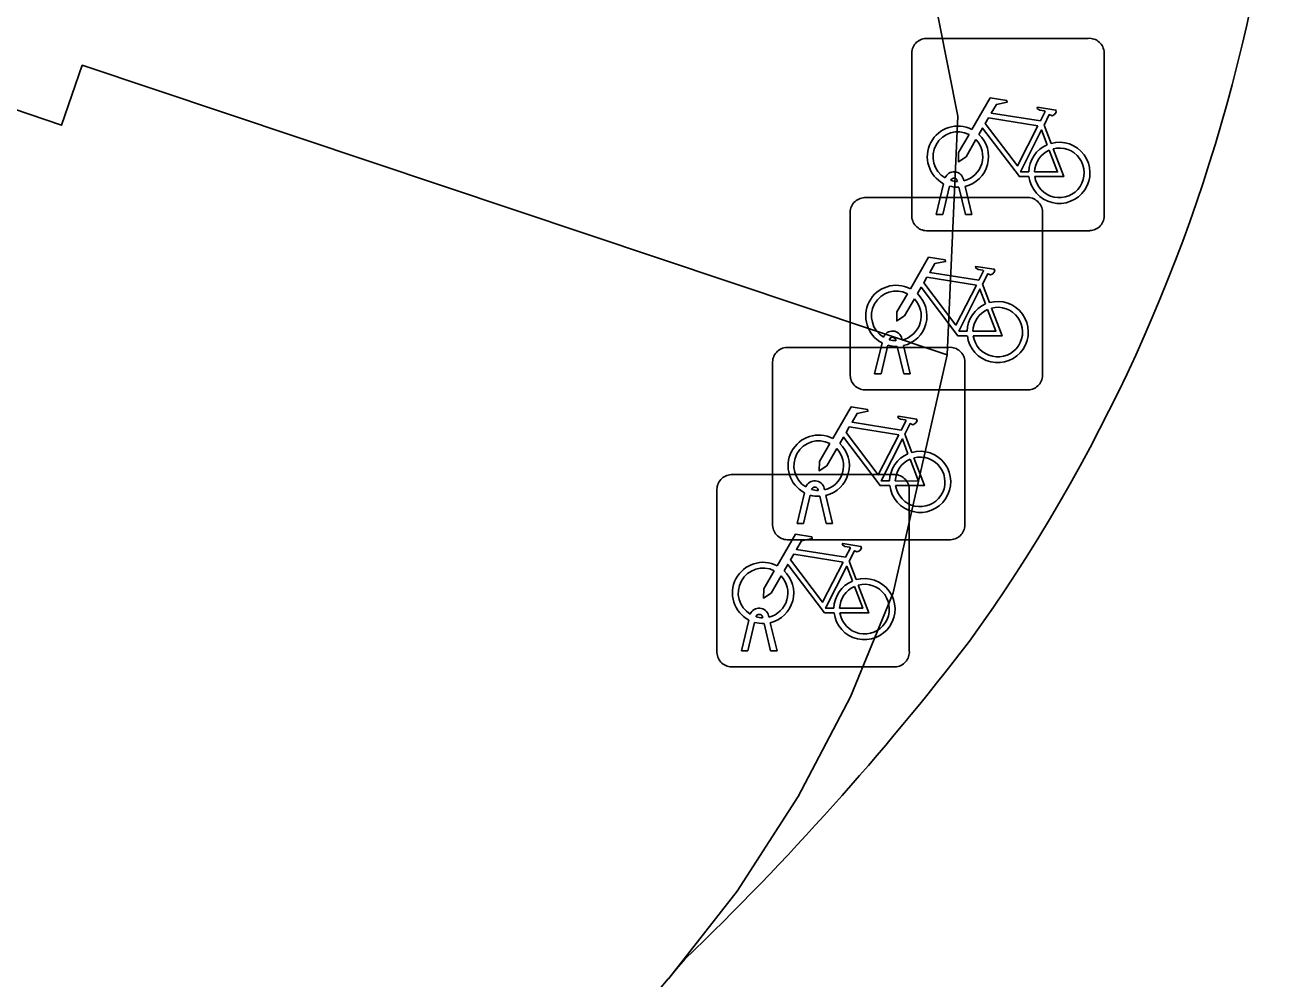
# Model space of a CAD drawing. Extents: x 162172 to 163187, y 382874 to 383685.
# Drawn here: x 163097.91 to 163104.47, y 383574.77 to 383579.73 of the extents above; entities that cross this region are included whole.
import ezdxf

# ---------------------------------------------------------------- set-up
doc = ezdxf.new("R2010")
doc.units = 0
for name, color, linetype in [('IMGEO_Erf', 7, 'Continuous'), ('IMGEO_Fietsenrek', 7, 'Continuous'), ('IMGEO_Pand', 7, 'Continuous'), ('IMGEO_Pand_overbouw', 7, 'Continuous'), ('IMGEO_Voetpad_open', 7, 'Continuous')]:
    doc.layers.add(name, color=color, linetype=linetype)

msp = doc.modelspace()

# ---------------------------------------------------------------- linework, layer by layer
at = {"layer": 'IMGEO_Erf'}
msp.add_lwpolyline([(163096.078, 383609.989), (163101.528, 383584.998), (163097.726, 383583.113), (163089.33, 383578.992), (163090.673, 383576.326), (163094.837, 383578.299), (163095.412, 383578.144), (163096.037, 383579.91), (163098.1, 383579.207), (163098.207, 383579.519), (163102.699, 383578.015), (163102.418, 383576.778), (163102.197, 383576.238), (163101.926, 383575.72), (163101.609, 383575.229), (163101.251, 383574.774), (163101.294, 383574.825), (163101.337, 383574.876)], dxfattribs=at)
for centre, radius, start, end in [((163095.7053, 383581.6492), 8.7627, 324.22896, 9.04643), ((163091.0558, 383585.567), 14.8324, 313.88072, 322.44852)]:
    msp.add_arc(centre, radius, start, end, dxfattribs=at)
at = {"layer": 'IMGEO_Fietsenrek'}
for p, q in [((163102.5899, 383579.6585), (163103.4308, 383579.6585)), ((163103.4308, 383579.6585), (163102.5899, 383579.6585)), ((163102.5155, 383578.7339), (163102.5155, 383579.5748)), ((163102.5155, 383579.5748), (163102.5155, 383578.7339)), ((163103.5145, 383579.5841), (163103.5145, 383578.7432)), ((163103.5145, 383578.7432), (163103.5145, 383579.5841)), ((163103.2022, 383579.2082), (163103.2385, 383579.113)), ((163102.7529, 383578.9149), (163102.7519, 383578.9192)), ((163102.7836, 383578.9264), (163102.7854, 383578.9185)), ((163102.6425, 383578.7433), (163102.6808, 383578.9033)), ((163102.7112, 383578.8911), (163102.6759, 383578.7433)), ((163102.794, 383578.7433), (163102.7601, 383578.885)), ((163102.7924, 383578.8893), (163102.8274, 383578.7433)), ((163102.2699, 383578.8315), (163103.1108, 383578.8315)), ((163103.1108, 383578.8315), (163102.2699, 383578.8315)), ((163102.1955, 383577.9069), (163102.1955, 383578.7478)), ((163102.1955, 383578.7478), (163102.1955, 383577.9069)), ((163102.6759, 383578.7433), (163102.6425, 383578.7433)), ((163102.8274, 383578.7433), (163102.794, 383578.7433)), ((163103.1945, 383578.7571), (163103.1945, 383577.9162)), ((163103.1945, 383577.9162), (163103.1945, 383578.7571)), ((163103.4401, 383578.6595), (163102.5992, 383578.6595)), ((163102.5992, 383578.6595), (163103.4401, 383578.6595)), ((163102.8822, 383578.3812), (163102.9185, 383578.286)), ((163101.8669, 383578.0535), (163102.7078, 383578.0535)), ((163102.7078, 383578.0535), (163101.8669, 383578.0535)), ((163102.3225, 383577.9163), (163102.3608, 383578.0763)), ((163102.3912, 383578.0641), (163102.3559, 383577.9163)), ((163102.4329, 383578.0879), (163102.4319, 383578.0922)), ((163102.474, 383577.9163), (163102.4401, 383578.058)), ((163102.4636, 383578.0994), (163102.4654, 383578.0915)), ((163102.4724, 383578.0623), (163102.5074, 383577.9163)), ((163101.7925, 383577.1289), (163101.7925, 383577.9698)), ((163101.7925, 383577.9698), (163101.7925, 383577.1289)), ((163102.7915, 383577.9791), (163102.7915, 383577.1382)), ((163102.7915, 383577.1382), (163102.7915, 383577.9791)), ((163102.3559, 383577.9163), (163102.3225, 383577.9163)), ((163102.5074, 383577.9163), (163102.474, 383577.9163)), ((163103.1201, 383577.8325), (163102.2792, 383577.8325)), ((163102.2792, 383577.8325), (163103.1201, 383577.8325)), ((163102.4792, 383577.6032), (163102.5155, 383577.508)), ((163101.5779, 383577.3925), (163102.4188, 383577.3925)), ((163102.4188, 383577.3925), (163101.5779, 383577.3925)), ((163101.5035, 383576.4679), (163101.5035, 383577.3088)), ((163101.5035, 383577.3088), (163101.5035, 383576.4679)), ((163101.9195, 383577.1383), (163101.9578, 383577.2983)), ((163101.9882, 383577.2861), (163101.9529, 383577.1383)), ((163102.0299, 383577.3099), (163102.0289, 383577.3142)), ((163102.071, 383577.1383), (163102.0371, 383577.28)), ((163102.0606, 383577.3214), (163102.0624, 383577.3135)), ((163102.0694, 383577.2843), (163102.1044, 383577.1383)), ((163102.5025, 383577.3181), (163102.5025, 383576.4772)), ((163102.5025, 383576.4772), (163102.5025, 383577.3181)), ((163101.9529, 383577.1383), (163101.9195, 383577.1383)), ((163102.1044, 383577.1383), (163102.071, 383577.1383)), ((163102.7171, 383577.0545), (163101.8762, 383577.0545)), ((163101.8762, 383577.0545), (163102.7171, 383577.0545)), ((163102.1902, 383576.9422), (163102.2265, 383576.847)), ((163101.6305, 383576.4773), (163101.6688, 383576.6373)), ((163101.6992, 383576.6251), (163101.6639, 383576.4773)), ((163101.7409, 383576.6489), (163101.7399, 383576.6532)), ((163101.782, 383576.4773), (163101.7481, 383576.619)), ((163101.7716, 383576.6604), (163101.7734, 383576.6525)), ((163101.7804, 383576.6233), (163101.8154, 383576.4773)), ((163101.6639, 383576.4773), (163101.6305, 383576.4773)), ((163101.8154, 383576.4773), (163101.782, 383576.4773)), ((163102.4281, 383576.3935), (163101.5872, 383576.3935)), ((163101.5872, 383576.3935), (163102.4281, 383576.3935))]:
    msp.add_line(p, q, dxfattribs=at)
for points in [[(163102.8281, 383579.1852), (163102.9228, 383579.3487), (163103.009, 383579.3349), (163103.0107, 383579.3262), (163102.9546, 383579.3153), (163102.9284, 383579.27), (163103.1836, 383579.2292)], [(163103.1836, 383579.2292), (163103.2086, 383579.278), (163103.2035, 383579.282), (163103.1803, 383579.2857), (163103.1676, 383579.2932), (163103.1666, 383579.2963), (163103.1688, 383579.3009), (163103.2636, 383579.2858), (163103.2659, 383579.2755), (163103.2565, 383579.2631), (163103.2441, 383579.2567), (163103.2296, 383579.2629), (163103.2022, 383579.2082)], [(163103.1707, 383579.204), (163102.9139, 383579.245), (163102.8972, 383579.2162), (163103.0642, 383578.9959), (163103.1707, 383579.204)], [(163103.1238, 383578.9405), (163103.0741, 383578.9406), (163102.8834, 383579.1923), (163102.8644, 383579.1595)], [(163103.2187, 383579.106), (163103.1894, 383579.1828), (163103.08, 383578.9647), (163103.1227, 383578.9646)], [(163102.8488, 383579.1327), (163102.7972, 383579.0435), (163102.7573, 383579.0175), (163102.7585, 383579.065), (163102.813, 383579.1592)], [(163103.1527, 383578.9645), (163103.2726, 383578.9643), (163103.2294, 383579.0779)], [(163103.2492, 383579.0848), (163103.3042, 383578.9402), (163103.1541, 383578.9405)], [(163102.5081, 383578.3582), (163102.6028, 383578.5217), (163102.689, 383578.5079), (163102.6907, 383578.4992), (163102.6346, 383578.4883), (163102.6084, 383578.443), (163102.8636, 383578.4022)], [(163102.8636, 383578.4022), (163102.8886, 383578.451), (163102.8835, 383578.455), (163102.8603, 383578.4587), (163102.8476, 383578.4662), (163102.8466, 383578.4693), (163102.8488, 383578.4739), (163102.9436, 383578.4588), (163102.9459, 383578.4485), (163102.9365, 383578.4361), (163102.9241, 383578.4297), (163102.9096, 383578.4359), (163102.8822, 383578.3812)], [(163102.8507, 383578.377), (163102.5939, 383578.418), (163102.5772, 383578.3892), (163102.7442, 383578.1689), (163102.8507, 383578.377)], [(163102.5288, 383578.3057), (163102.4772, 383578.2165), (163102.4373, 383578.1905), (163102.4385, 383578.238), (163102.493, 383578.3322)], [(163102.8038, 383578.1135), (163102.7541, 383578.1136), (163102.5634, 383578.3653), (163102.5444, 383578.3325)], [(163102.8987, 383578.279), (163102.8694, 383578.3558), (163102.76, 383578.1377), (163102.8027, 383578.1376)], [(163102.8327, 383578.1375), (163102.9526, 383578.1373), (163102.9094, 383578.2509)], [(163102.9292, 383578.2578), (163102.9842, 383578.1132), (163102.8341, 383578.1135)], [(163102.1051, 383577.5802), (163102.1998, 383577.7437), (163102.286, 383577.7299), (163102.2877, 383577.7212), (163102.2316, 383577.7103), (163102.2054, 383577.665), (163102.4606, 383577.6242)], [(163102.4606, 383577.6242), (163102.4856, 383577.673), (163102.4805, 383577.677), (163102.4573, 383577.6807), (163102.4446, 383577.6882), (163102.4436, 383577.6913), (163102.4458, 383577.6959), (163102.5406, 383577.6808), (163102.5429, 383577.6705), (163102.5335, 383577.6581), (163102.5211, 383577.6517), (163102.5066, 383577.6579), (163102.4792, 383577.6032)], [(163102.4477, 383577.599), (163102.1909, 383577.64), (163102.1742, 383577.6112), (163102.3412, 383577.3909), (163102.4477, 383577.599)], [(163102.1258, 383577.5277), (163102.0742, 383577.4385), (163102.0343, 383577.4125), (163102.0355, 383577.46), (163102.09, 383577.5542)], [(163102.4008, 383577.3355), (163102.3511, 383577.3356), (163102.1604, 383577.5873), (163102.1414, 383577.5545)], [(163102.4957, 383577.501), (163102.4664, 383577.5778), (163102.357, 383577.3597), (163102.3997, 383577.3596)], [(163102.4297, 383577.3595), (163102.5496, 383577.3593), (163102.5064, 383577.4729)], [(163102.5262, 383577.4798), (163102.5812, 383577.3352), (163102.4311, 383577.3355)], [(163101.8161, 383576.9192), (163101.9108, 383577.0827), (163101.997, 383577.0689), (163101.9987, 383577.0602), (163101.9426, 383577.0493), (163101.9164, 383577.004), (163102.1716, 383576.9632)], [(163102.1716, 383576.9632), (163102.1966, 383577.012), (163102.1915, 383577.016), (163102.1683, 383577.0197), (163102.1556, 383577.0272), (163102.1546, 383577.0303), (163102.1568, 383577.0349), (163102.2516, 383577.0198), (163102.2539, 383577.0095), (163102.2445, 383576.9971), (163102.2321, 383576.9907), (163102.2176, 383576.9969), (163102.1902, 383576.9422)], [(163102.1587, 383576.938), (163101.9019, 383576.979), (163101.8852, 383576.9502), (163102.0522, 383576.7299), (163102.1587, 383576.938)], [(163101.8368, 383576.8667), (163101.7852, 383576.7775), (163101.7453, 383576.7515), (163101.7465, 383576.799), (163101.801, 383576.8932)], [(163102.1118, 383576.6745), (163102.0621, 383576.6746), (163101.8714, 383576.9263), (163101.8524, 383576.8935)], [(163102.2067, 383576.84), (163102.1774, 383576.9168), (163102.068, 383576.6987), (163102.1107, 383576.6986)], [(163102.1407, 383576.6985), (163102.2606, 383576.6983), (163102.2174, 383576.8119)], [(163102.2372, 383576.8188), (163102.2922, 383576.6742), (163102.1421, 383576.6745)]]:
    msp.add_lwpolyline(points, dxfattribs=at)
for centre, radius, start, end in [((163102.5932, 383579.5806), 0.0779, 92.4484, 184.28452), ((163102.5932, 383579.5806), 0.0779, 92.4484, 184.28452), ((163103.4366, 383579.5808), 0.0779, 2.4484, 94.28452), ((163103.4366, 383579.5808), 0.0779, 2.4484, 94.28452), ((163102.7551, 383579.0439), 0.159, 62.67661, 242.13685), ((163102.7551, 383579.0439), 0.129, 63.31916, 238.90302), ((163102.7551, 383579.0439), 0.129, 283.60429, 43.43025), ((163102.7551, 383579.0439), 0.159, 283.5766, 46.60424), ((163103.2817, 383578.9599), 0.159, 113.3408, 178.32165), ((163103.2817, 383578.9599), 0.159, 187.0065, 105.77075), ((163103.2817, 383578.9599), 0.129, 113.92302, 177.95563), ((163103.2817, 383578.9599), 0.129, 188.67146, 104.58832), ((163102.7349, 383578.9153), 0.0499, 12.8025, 158.69338), ((163102.7349, 383578.9153), 0.0174, 12.8025, 163.45023), ((163102.7551, 383579.0439), 0.129, 253.41502, 269.02044), ((163102.7551, 383579.0439), 0.159, 253.99666, 271.78671), ((163102.2732, 383578.7536), 0.0779, 92.4484, 184.28452), ((163102.2732, 383578.7536), 0.0779, 92.4484, 184.28452), ((163103.1166, 383578.7538), 0.0779, 2.4484, 94.28452), ((163103.1166, 383578.7538), 0.0779, 2.4484, 94.28452), ((163102.5934, 383578.7372), 0.0779, 182.4484, 274.28452), ((163102.5934, 383578.7372), 0.0779, 182.4484, 274.28452), ((163103.4368, 383578.7374), 0.0779, 272.4484, 4.28452), ((163103.4368, 383578.7374), 0.0779, 272.4484, 4.28452), ((163102.4351, 383578.2169), 0.159, 62.67661, 242.13685), ((163102.4351, 383578.2169), 0.129, 63.31916, 238.90302), ((163102.4351, 383578.2169), 0.159, 283.5766, 46.60424), ((163102.4351, 383578.2169), 0.129, 283.60429, 43.43025), ((163102.9617, 383578.1329), 0.159, 113.3408, 178.32165), ((163102.9617, 383578.1329), 0.159, 187.0065, 105.77075), ((163102.9617, 383578.1329), 0.129, 113.92302, 177.95563), ((163102.9617, 383578.1329), 0.129, 188.67146, 104.58832), ((163102.4149, 383578.0883), 0.0499, 12.8025, 158.69338), ((163101.8702, 383577.9756), 0.0779, 92.4484, 184.28452), ((163101.8702, 383577.9756), 0.0779, 92.4484, 184.28452), ((163102.4351, 383578.2169), 0.159, 253.99666, 271.78671), ((163102.4149, 383578.0883), 0.0174, 12.8025, 163.45023), ((163102.4351, 383578.2169), 0.129, 253.41502, 269.02044), ((163102.7136, 383577.9758), 0.0779, 2.4484, 94.28452), ((163102.7136, 383577.9758), 0.0779, 2.4484, 94.28452), ((163102.2734, 383577.9102), 0.0779, 182.4484, 274.28452), ((163102.2734, 383577.9102), 0.0779, 182.4484, 274.28452), ((163103.1168, 383577.9104), 0.0779, 272.4484, 4.28452), ((163103.1168, 383577.9104), 0.0779, 272.4484, 4.28452), ((163102.0321, 383577.4389), 0.159, 62.67661, 242.13685), ((163102.0321, 383577.4389), 0.129, 63.31916, 238.90302), ((163102.0321, 383577.4389), 0.159, 283.5766, 46.60424), ((163102.0321, 383577.4389), 0.129, 283.60429, 43.43025), ((163102.5587, 383577.3549), 0.159, 113.3408, 178.32165), ((163102.5587, 383577.3549), 0.159, 187.0065, 105.77075), ((163102.5587, 383577.3549), 0.129, 113.92302, 177.95563), ((163102.5587, 383577.3549), 0.129, 188.67146, 104.58832), ((163101.5812, 383577.3146), 0.0779, 92.4484, 184.28452), ((163101.5812, 383577.3146), 0.0779, 92.4484, 184.28452), ((163102.0119, 383577.3103), 0.0499, 12.8025, 158.69338), ((163102.4246, 383577.3148), 0.0779, 2.4484, 94.28452), ((163102.4246, 383577.3148), 0.0779, 2.4484, 94.28452), ((163102.0321, 383577.4389), 0.159, 253.99666, 271.78671), ((163102.0119, 383577.3103), 0.0174, 12.8025, 163.45023), ((163102.0321, 383577.4389), 0.129, 253.41502, 269.02044), ((163102.7138, 383577.1324), 0.0779, 272.4484, 4.28452), ((163102.7138, 383577.1324), 0.0779, 272.4484, 4.28452), ((163101.8704, 383577.1322), 0.0779, 182.4484, 274.28452), ((163101.8704, 383577.1322), 0.0779, 182.4484, 274.28452), ((163101.7431, 383576.7779), 0.159, 62.67661, 242.13685), ((163101.7431, 383576.7779), 0.129, 63.31916, 238.90302), ((163101.7431, 383576.7779), 0.159, 283.5766, 46.60424), ((163101.7431, 383576.7779), 0.129, 283.60429, 43.43025), ((163102.2697, 383576.6939), 0.159, 113.3408, 178.32165), ((163102.2697, 383576.6939), 0.159, 187.0065, 105.77075), ((163102.2697, 383576.6939), 0.129, 113.92302, 177.95563), ((163102.2697, 383576.6939), 0.129, 188.67146, 104.58832), ((163101.7229, 383576.6493), 0.0499, 12.8025, 158.69338), ((163101.7431, 383576.7779), 0.159, 253.99666, 271.78671), ((163101.7229, 383576.6493), 0.0174, 12.8025, 163.45023), ((163101.7431, 383576.7779), 0.129, 253.41502, 269.02044), ((163101.5814, 383576.4712), 0.0779, 182.4484, 274.28452), ((163101.5814, 383576.4712), 0.0779, 182.4484, 274.28452), ((163102.4248, 383576.4714), 0.0779, 272.4484, 4.28452), ((163102.4248, 383576.4714), 0.0779, 272.4484, 4.28452)]:
    msp.add_arc(centre, radius, start, end, dxfattribs=at)
at = {"layer": 'IMGEO_Pand'}
for points in [[(163098.1, 383579.207), (163096.037, 383579.91), (163095.412, 383578.144), (163094.837, 383578.299), (163090.673, 383576.326), (163091.399, 383575.093), (163092.231, 383574.178), (163093.212, 383573.434), (163094.302, 383572.875), (163095.502, 383572.599), (163096.742, 383572.549), (163097.968, 383572.728), (163099.137, 383573.143), (163099.432, 383573.321)], [(163101.251, 383574.774), (163101.609, 383575.229), (163101.926, 383575.72), (163102.197, 383576.238), (163102.418, 383576.778), (163102.699, 383578.015), (163098.207, 383579.519), (163098.1, 383579.207)]]:
    msp.add_lwpolyline(points, dxfattribs=at)
msp.add_arc((163096.4652, 383578.9002), 6.3189, 298.00217, 319.23289, dxfattribs=at)
at = {"layer": 'IMGEO_Pand_overbouw'}
msp.add_lwpolyline([(163096.078, 383609.989), (163101.528, 383584.998), (163097.726, 383583.113), (163089.33, 383578.992), (163090.673, 383576.326), (163094.837, 383578.299), (163095.412, 383578.144), (163096.037, 383579.91), (163098.1, 383579.207), (163098.207, 383579.519), (163102.699, 383578.015), (163102.754, 383579.255), (163101.606, 383585.036), (163102.699, 383585.578), (163102.604, 383586.241), (163103.183, 383586.394), (163102.548, 383589.3), (163101.905, 383589.165), (163101.779, 383589.78), (163102.414, 383589.937), (163101.791, 383592.807)], dxfattribs=at)
at = {"layer": 'IMGEO_Voetpad_open'}
msp.add_lwpolyline([(163101.337, 383574.876), (163101.294, 383574.825), (163101.251, 383574.774)], dxfattribs=at)
for centre, radius, start, end in [((163095.7053, 383581.6492), 8.7627, 324.22896, 9.04643), ((163091.0558, 383585.567), 14.8324, 313.88072, 322.44852), ((163096.4652, 383578.9002), 6.3189, 298.00217, 319.23289)]:
    msp.add_arc(centre, radius, start, end, dxfattribs=at)

doc.saveas('drawing.dxf')
